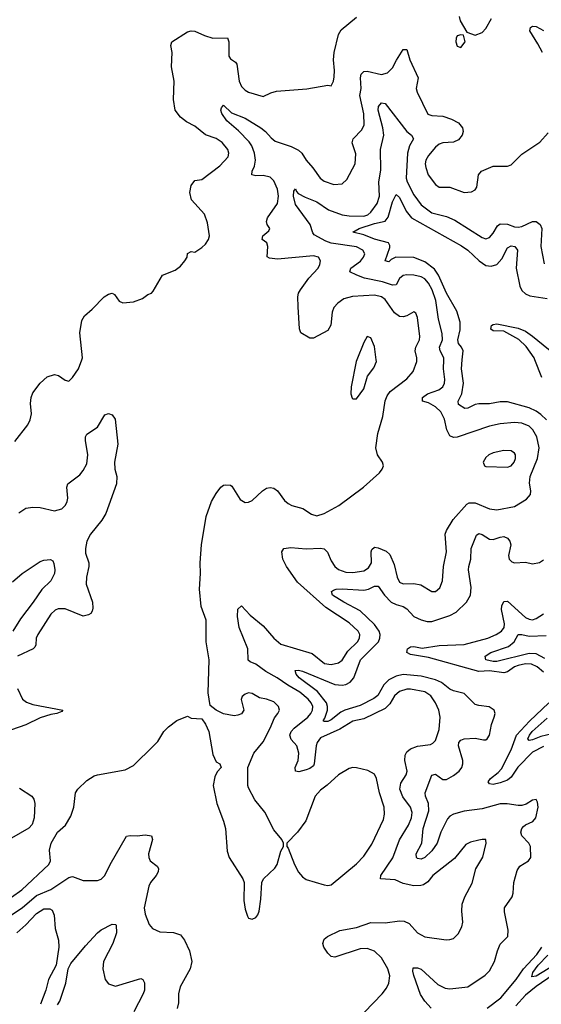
# Model space of a CAD drawing. Header units: inches. Extents: x 1649636 to 1815363, y 506543 to 641975.
# Tile 352 of 656: x 1695156 to 1698058, y 616412 to 621893. Entities that reach past the tile are written whole.
import ezdxf

# ---------------------------------------------------------------- set-up
doc = ezdxf.new("R2010")
doc.units = ezdxf.units.IN
doc.header["$MEASUREMENT"] = 0
doc.layers.add('B6691', color=7, linetype='Continuous')
doc.layers.add('B6692', color=7, linetype='Continuous')

msp = doc.modelspace()

# ---------------------------------------------------------------- linework, layer by layer
at = {"layer": 'B6691', "color": 5}
for points, elevation in [([(1695110, 617009.1), (1695168.5, 617050), (1695319.1, 617190), (1695326.9, 617210), (1695322.6, 617270), (1695330.8, 617309.2), (1695366.6, 617370), (1695410.5, 617409.5), (1695440.6, 617459.4), (1695458.4, 617510), (1695466.4, 617590), (1695479.6, 617610), (1695530, 617658), (1695570, 617683.1), (1695590, 617690.2), (1695743.2, 617716.8), (1695790, 617742), (1695901.2, 617850), (1695924.1, 617875.9), (1695959, 617930), (1695984.1, 617955.9), (1696030, 617991), (1696090, 618016), (1696110, 618004.7), (1696170, 618002), (1696190, 617972), (1696207.7, 617930), (1696230, 617802), (1696250, 617762), (1696270, 617751.3), (1696278, 617730), (1696254, 617706), (1696241.1, 617678.9), (1696232.8, 617630), (1696252.2, 617530), (1696290, 617430.8), (1696300.9, 617390), (1696310, 617264.7), (1696322.4, 617230), (1696398, 617110), (1696405.5, 617090), (1696402.4, 616990), (1696410, 616942), (1696423.4, 616903.4), (1696430, 616891.3), (1696450, 616886), (1696470, 616896), (1696481.2, 616910), (1696489.3, 616930), (1696498, 616998), (1696503.7, 617090), (1696512.7, 617110), (1696576, 617170), (1696589.5, 617190), (1696610, 617264.7), (1696624, 617290), (1696624, 617310), (1696614, 617330), (1696570, 617382.9), (1696521, 617481), (1696464.5, 617550), (1696430, 617617.2), (1696426.4, 617630), (1696425.2, 617730), (1696458.7, 617810), (1696510, 617872.4), (1696550.7, 617950), (1696574.1, 618005.9), (1696593, 618030), (1696601.3, 618050), (1696596.9, 618070), (1696570, 618096), (1696530, 618111.1), (1696490, 618118.4), (1696450, 618141.3), (1696430, 618145.1), (1696410, 618139.1), (1696394.3, 618125.7), (1696388.8, 618108.8), (1696403.8, 618050), (1696390.3, 618029.7), (1696370, 618020.7), (1696350, 618017), (1696289.6, 618029.6), (1696249.6, 618049.6), (1696215.5, 618075.5), (1696205.6, 618145.6), (1696209.8, 618330), (1696194, 618430), (1696192.8, 618550), (1696165.6, 618625.6), (1696156.6, 618723.4), (1696161.8, 618810), (1696159.5, 618870), (1696167.1, 618970), (1696193, 619127), (1696223, 619210), (1696250, 619256), (1696275.3, 619290), (1696290, 619301), (1696303.6, 619303.6), (1696330, 619301), (1696335.9, 619295.9), (1696382.8, 619222.8), (1696410, 619206), (1696430, 619206.8), (1696450, 619217.3), (1696507, 619270), (1696530, 619284.9), (1696550, 619288.5), (1696570, 619284.9), (1696590, 619270.4), (1696630, 619217), (1696650, 619199.6), (1696670, 619189.1), (1696732.3, 619172.3), (1696780.2, 619140.2), (1696810, 619131.6), (1696850, 619144.7), (1696931.3, 619188.7), (1697069.5, 619290), (1697157.2, 619370), (1697173.2, 619390), (1697181.2, 619410), (1697174, 619430), (1697147.3, 619470), (1697138, 619510), (1697148.1, 619590), (1697176.3, 619683.7), (1697189.3, 619770.7), (1697200.4, 619799.6), (1697217.3, 619822.7), (1697310, 619894.5), (1697344.9, 619935.1), (1697364.9, 619990), (1697365, 620000)], 460), ([(1695130, 619544.9), (1695202.3, 619637.7), (1695214.5, 619665.5), (1695221.5, 619698.6), (1695217, 619757), (1695219.8, 619790), (1695230, 619814.9), (1695269.8, 619870.2), (1695310, 619904.4), (1695350, 619917.1), (1695371.8, 619911.8), (1695410, 619886.8), (1695430, 619881), (1695450, 619900.7), (1695483.5, 619950), (1695501.2, 620000)], 480), ([(1697024, 616316), (1697173.3, 616470), (1697197.1, 616502.9), (1697209.7, 616530), (1697214.8, 616570), (1697204.2, 616610), (1697169.8, 616670), (1697130, 616707.9), (1697090, 616722.3), (1697050, 616720.6), (1696910, 616675.1), (1696890, 616678.4), (1696870, 616697), (1696848, 616730), (1696843.5, 616750), (1696850, 616775.5), (1696869.3, 616790), (1696937.4, 616822.6), (1697030, 616839.8), (1697110, 616867.2), (1697190, 616865.2), (1697270, 616876.5), (1697294.7, 616874.7), (1697322.7, 616862.7), (1697370.4, 616810), (1697410, 616787.4), (1697528.2, 616771.8), (1697550, 616772.2), (1697570, 616779.3), (1697596.3, 616803.7), (1697615.9, 616844.1), (1697621, 616870), (1697616.2, 616930), (1697618.2, 616970), (1697632.4, 617010), (1697674.2, 617085.8), (1697694.3, 617165.7), (1697732.1, 617232.1), (1697751.8, 617310), (1697750, 617326), (1697748.9, 617328.9), (1697730, 617329.3), (1697710, 617325.1), (1697665.1, 617314.9), (1697638.3, 617301.7), (1697575.6, 617224.4), (1697454.9, 617130), (1697426.6, 617093.4), (1697402.5, 617077.5), (1697387.4, 617072.6), (1697350, 617072), (1697290, 617085.4), (1697245.3, 617105.3), (1697164, 617110), (1697165.7, 617130), (1697232.5, 617227.5), (1697270, 617328.5), (1697319.1, 617410), (1697336.7, 617450), (1697339.3, 617479.3), (1697330.6, 617510), (1697287.7, 617567.7), (1697271.4, 617610), (1697276.4, 617643.6), (1697307.1, 617690), (1697311.1, 617710), (1697298.2, 617770), (1697300.5, 617799.5), (1697310, 617817.6), (1697330, 617833.8), (1697370, 617848.3), (1697441.6, 617858.4), (1697454.9, 617865.1), (1697470, 617881.3), (1697490, 617941), (1697496.4, 618010), (1697487.9, 618050), (1697469, 618090), (1697443.5, 618130), (1697410, 618151.6), (1697330, 618167), (1697310, 618166.5), (1697270, 618154), (1697241.6, 618130), (1697215.5, 618084.5), (1697190, 618059), (1697070, 618001), (1697010, 617988.7), (1696936.6, 617943.4), (1696830, 617895.5), (1696811.6, 617870), (1696805.2, 617850), (1696795.3, 617750), (1696790, 617739.1), (1696770, 617723.9), (1696750, 617717.7), (1696710, 617706.4), (1696690, 617709.6), (1696689.8, 617730), (1696705, 617770), (1696709.9, 617810), (1696697.3, 617850), (1696666.2, 617886.2), (1696659.3, 617910), (1696665.9, 617930), (1696683, 617950), (1696759.6, 618010), (1696776.4, 618030), (1696786, 618050), (1696787.2, 618070), (1696778.3, 618090), (1696761.5, 618110), (1696714.9, 618150), (1696647.9, 618187.9), (1696588.9, 618230), (1696525, 618265), (1696470, 618304.7), (1696437.8, 618317.8), (1696428, 618328), (1696424.7, 618390), (1696376.7, 618510), (1696368.8, 618571.2), (1696370, 618611.3), (1696390, 618630.8), (1696437.7, 618577.7), (1696510, 618518), (1696570.1, 618450), (1696610, 618416.6), (1696784, 618364), (1696852.7, 618310), (1696890, 618303.7), (1696930, 618313.2), (1696950, 618327.9), (1696982.3, 618377.7), (1697034.8, 618430), (1697046.3, 618450), (1697049, 618470), (1697039.4, 618490), (1696990, 618536.4), (1696860.3, 618620.3), (1696702.6, 618762.6), (1696640.6, 618850), (1696619.8, 618890), (1696614, 618930), (1696626.6, 618950), (1696664.5, 618955.5), (1696750, 618947.3), (1696830, 618951.1), (1696850, 618946.7), (1696869.4, 618929.4), (1696890, 618880.3), (1696909.2, 618850), (1696930, 618832.1), (1696970, 618817.7), (1697010, 618815.3), (1697070, 618825.1), (1697097.6, 618842.4), (1697113.6, 618870), (1697111.7, 618930), (1697115.5, 618944.5), (1697130, 618957.2), (1697150, 618953.1), (1697194.4, 618934.4), (1697215, 618915), (1697239.8, 618859.8), (1697255.9, 618790), (1697270, 618761.8), (1697290, 618751.9), (1697350, 618754.6), (1697387.5, 618747.5), (1697450, 618710.4), (1697470, 618710.4), (1697493.7, 618730), (1697508.2, 618770), (1697513.5, 618850), (1697530.6, 618930), (1697523.1, 619030), (1697530.8, 619050), (1697568.6, 619111.4), (1697643.7, 619196.3), (1697656.4, 619203.6), (1697690, 619203), (1697770, 619169.3), (1697810, 619164.7), (1697910, 619183.5), (1697976.5, 619223.5), (1697997.8, 619250), (1697999.8, 619270), (1697993.3, 619313.3), (1697996.7, 619350), (1698037.2, 619450), (1698046.5, 619510), (1698033.7, 619570), (1698011.7, 619610), (1697990, 619630.5), (1697950, 619647.1), (1697910, 619649.9), (1697830, 619643.8), (1697769.6, 619630.4), (1697590, 619569.9), (1697570, 619567.5), (1697550, 619575.6), (1697532, 619610), (1697520.2, 619670), (1697499.2, 619710), (1697470, 619738.5), (1697430, 619760.6), (1697398, 619770), (1697396.6, 619776.6), (1697396.9, 619790), (1697424.7, 619810), (1697487.6, 619832.4), (1697510, 619849.4), (1697519.1, 619870), (1697521.2, 619890), (1697515, 619950), (1697516.5, 620000)], 440), ([(1697032, 620000), (1697028, 619990), (1697001.3, 619850), (1696999.1, 619810), (1697006, 619786), (1697010, 619782), (1697030, 619782.8), (1697070, 619838), (1697092.2, 619907.8), (1697125.8, 619954.2), (1697141, 619990), (1697139.7, 620000)], 480), ([(1698086.4, 619666.4), (1698055.7, 619695.7), (1698030, 619713.5), (1697990, 619731.9), (1697870, 619765.6), (1697830, 619765), (1697770, 619755), (1697710, 619755.3), (1697689.5, 619750.5), (1697650, 619729.8), (1697632.3, 619727.7), (1697598.5, 619750), (1697595.5, 619770), (1697616.9, 619810), (1697625.3, 619870), (1697614.2, 619950), (1697618.5, 620000)], 420), ([(1698061.1, 619901.1), (1698021.8, 620000)], 380), ([(1695152.4, 619147.6), (1695190, 619174.4), (1695230, 619179.5), (1695270, 619177.6), (1695350, 619159.6), (1695390, 619170.3), (1695410.9, 619190), (1695419.8, 619210), (1695424.4, 619230), (1695417.7, 619290), (1695424.7, 619310), (1695490, 619358.7), (1695510, 619383.1), (1695530, 619420.7), (1695535.5, 619470), (1695522, 619550), (1695522.6, 619570), (1695530, 619584.9), (1695590, 619624.9), (1695630, 619693), (1695650, 619700.5), (1695670, 619693), (1695688.2, 619670), (1695702.6, 619530), (1695684.1, 619430), (1695686.4, 619390), (1695697.1, 619350), (1695694.7, 619310), (1695636, 619144), (1695613.5, 619106.5), (1695549.5, 619030), (1695530.1, 618990), (1695522.1, 618950), (1695522.9, 618922.9), (1695540.7, 618870), (1695541.8, 618850), (1695527.5, 618790), (1695526.7, 618750), (1695561.3, 618650), (1695563.1, 618616.9), (1695558.9, 618601.1), (1695551.6, 618588.4), (1695539.6, 618580.4), (1695510, 618573), (1695410, 618613.4), (1695370, 618614.2), (1695353.7, 618606.3), (1695330, 618583.5), (1695256.8, 618470), (1695248.7, 618450), (1695246.1, 618413.9), (1695240, 618400), (1695230.4, 618390), (1695144.6, 618350)], 460), ([(1697444.8, 616390), (1697409.4, 616429.4), (1697387.1, 616467.1), (1697350, 616572.3), (1697344.2, 616595.8), (1697345.7, 616614.3), (1697370, 616615.5), (1697390, 616606.9), (1697483, 616523), (1697522.8, 616502.8), (1697550, 616497.6), (1697650, 616510.2), (1697745.5, 616574.5), (1697770, 616598), (1697798.7, 616650), (1697814.5, 616710), (1697830, 616747.4), (1697871.3, 616790), (1697874.8, 616825.2), (1697853.9, 616926.1), (1697853.5, 616950), (1697896.5, 617010), (1697901.8, 617030), (1697905.2, 617090), (1697923.5, 617156.5), (1697938.4, 617181.6), (1697987.6, 617210), (1697999.8, 617230), (1697998, 617290), (1697988.9, 617310), (1697949.2, 617349.2), (1697944, 617370), (1697949.9, 617390), (1697958.9, 617401.1), (1697970, 617410.8), (1698010.7, 617430), (1698028.2, 617450), (1698040.2, 617510), (1698037.5, 617537.5), (1698030, 617551.5), (1698010, 617548.3), (1697973.5, 617526.5), (1697950, 617518.6), (1697930, 617517.9), (1697868.1, 617528.1), (1697830, 617527.6), (1697730, 617500.7), (1697630, 617487.2), (1697570, 617469.9), (1697550, 617459.1), (1697535.7, 617444.3), (1697500.1, 617370), (1697479.7, 617310), (1697450, 617266.8), (1697410, 617228.8), (1697390, 617220.8), (1697370, 617224.6), (1697364.4, 617230), (1697362.1, 617250), (1697392.8, 617310), (1697401.5, 617390), (1697431.8, 617490), (1697429.9, 617529.9), (1697413.6, 617570), (1697413, 617590), (1697450, 617686.9), (1697470, 617692.9), (1697510, 617662.8), (1697530, 617662.9), (1697570, 617684.9), (1697601.2, 617710), (1697615.9, 617730), (1697621.6, 617750), (1697620.9, 617770), (1697598.4, 617850), (1697599.9, 617870), (1697610, 617883), (1697630, 617890.6), (1697690, 617893), (1697736.4, 617883.6), (1697750, 617884.3), (1697757.6, 617890), (1697770.4, 617909.6), (1697781.9, 617970), (1697796.8, 618010), (1697800.7, 618030), (1697795.3, 618050), (1697768.5, 618068.5), (1697710, 618075.2), (1697690, 618081.7), (1697630, 618142.4), (1697570, 618157.3), (1697550, 618166.6), (1697502.7, 618202.7), (1697470, 618219), (1697390, 618239.5), (1697290, 618247.1), (1697250, 618238.9), (1697210, 618218.3), (1697182.4, 618190), (1697148.8, 618131.2), (1697126.1, 618113.9), (1697050, 618074.9), (1696965.5, 618050), (1696942.5, 618037.5), (1696890, 617995.8), (1696870, 617986.2), (1696850, 617985.7), (1696844.8, 617990), (1696854.8, 618005.2), (1696868.6, 618050), (1696869.6, 618070), (1696863.8, 618090), (1696812.5, 618152.5), (1696710.6, 618230), (1696693.6, 618250), (1696689.8, 618270), (1696708, 618272), (1696730, 618266.3), (1696910, 618192.8), (1696950, 618188.5), (1696970, 618192.3), (1696994.8, 618205.2), (1697015.7, 618230), (1697052.4, 618330), (1697151.7, 618430), (1697160.6, 618450), (1697161.9, 618470), (1697155.6, 618490), (1697130, 618527), (1697050, 618602.1), (1696959.9, 618650), (1696897.5, 618690), (1696890.8, 618710), (1696901.7, 618718.3), (1696916.5, 618723.6), (1696950, 618725.1), (1697070, 618716.6), (1697097.2, 618722.8), (1697130, 618739.3), (1697150, 618739), (1697185.7, 618690), (1697222.6, 618650), (1697250, 618636.9), (1697290, 618626.9), (1697310, 618613.5), (1697350, 618571.7), (1697390, 618552.5), (1697423.5, 618543.5), (1697450, 618542.5), (1697550, 618576), (1697584.2, 618595.8), (1697642.3, 618650), (1697664.4, 618690), (1697667.6, 618732.4), (1697653.4, 618830), (1697654.5, 618850), (1697665.6, 618890), (1697667.6, 618950), (1697697, 619023), (1697710, 619032.7), (1697730, 619027.9), (1697770, 619002), (1697790, 618999), (1697830, 619013.1), (1697850, 619015.3), (1697870, 619007.2), (1697883.2, 618990), (1697888.8, 618970), (1697875.5, 618910), (1697880.2, 618890), (1697894.4, 618874.4), (1697910, 618869.3), (1697970, 618873.4), (1698010, 618864.7), (1698048.4, 618871.6), (1698070, 618886.3)], 420), ([(1695116.4, 618763.6), (1695169.8, 618810), (1695270, 618877.3), (1695290, 618884.6), (1695327.5, 618887.5), (1695339.9, 618879.9), (1695346.4, 618866.4), (1695351.4, 618831.4), (1695349, 618810), (1695330.2, 618770), (1695279.3, 618720.7), (1695232.1, 618650), (1695161.5, 618558.5), (1695119, 618490)], 440), ([(1698070, 618260.8), (1698034.5, 618290), (1698004.6, 618304.6), (1697970, 618307.3), (1697930, 618297.9), (1697910, 618289.9), (1697870, 618263), (1697850, 618256.4), (1697770, 618267.7), (1697710, 618264.1), (1697430, 618342.7), (1697330, 618359.7), (1697309.8, 618370), (1697313.2, 618390), (1697330, 618401.9), (1697350, 618402.9), (1697395.2, 618395.2), (1697490, 618409), (1697630, 618414.2), (1697760.5, 618450), (1697807.7, 618470), (1697836, 618490), (1697851.4, 618510), (1697854, 618530), (1697837.7, 618610), (1697838.1, 618630), (1697850, 618655.1), (1697870, 618655.9), (1697970, 618565.9), (1697990, 618555.9), (1698010, 618553), (1698030, 618560.2), (1698070, 618586)], 380), ([(1698077.8, 618337.8), (1698030, 618363.9), (1697990, 618364.5), (1697810, 618321.2), (1697790, 618321), (1697749.6, 618330), (1697745.1, 618350), (1697777.7, 618370), (1697875.9, 618404.1), (1697906.6, 618430), (1697930, 618470.2), (1697949.2, 618470.8), (1697990, 618461.4), (1698084.6, 618464.6)], 360), ([(1695144.2, 618170), (1695171.8, 618110), (1695193.8, 618093.8), (1695230, 618081.6), (1695396, 618050), (1695390, 618042), (1695362, 618030), (1695330, 618025.5), (1695270, 618007), (1695190, 617967.9), (1695110, 617939.2)], 460), ([(1698070, 617846.3), (1698010, 617815), (1697927.2, 617732.8), (1697890, 617676.9), (1697870, 617659.4), (1697830, 617644.6), (1697790, 617636.2), (1697770, 617640.3), (1697762.8, 617650), (1697776.5, 617670), (1697818, 617702), (1697836.3, 617723.7), (1697891.1, 617828.9), (1697919.6, 617910), (1697992.6, 617987.4), (1698100.2, 618090)], 380), ([(1698150, 617924.7), (1698056.3, 617903.7), (1698010, 617883.7), (1697990, 617879.8), (1697984, 617890), (1697991.7, 617910), (1698006.8, 617930), (1698090, 618004.4)], 360), ([(1695155.6, 617615.6), (1695223.1, 617570), (1695234.6, 617554.6), (1695239.6, 617530), (1695236.5, 617450), (1695226.1, 617413.9), (1695206.7, 617393.3), (1695050, 617302.6)], 460), ([(1695110, 616910.6), (1695170, 616949.1), (1695250, 617018.7), (1695329.2, 617050.8), (1695430, 617117.6), (1695450, 617122.7), (1695510, 617101.6), (1695590, 617101.3), (1695610, 617108.4), (1695630.7, 617129.3), (1695659.8, 617190), (1695750, 617347.7), (1695770, 617352.2), (1695810, 617350.3), (1695855.1, 617355.1), (1695890.4, 617350), (1695895.6, 617330), (1695873.7, 617250), (1695874, 617230), (1695882, 617210), (1695920.2, 617180.2), (1695928.6, 617168.6), (1695926.3, 617150), (1695916.1, 617130), (1695883.6, 617090), (1695875.5, 617070), (1695848, 616950), (1695853.5, 616913.5), (1695877, 616857), (1695894.9, 616834.9), (1695936.4, 616816.4), (1696011.8, 616811.8), (1696050, 616798.7), (1696072.6, 616770), (1696100.9, 616710), (1696113.8, 616650), (1696105.5, 616610), (1696049.1, 616510), (1696039.1, 616470), (1696039.4, 616420.6), (1696031.8, 616388.2)], 440), ([(1695139.6, 616810), (1695190, 616854.8), (1695250, 616918.1), (1695290, 616943.1), (1695323.5, 616943.5), (1695336.3, 616936.3), (1695348.5, 616908.5), (1695354.1, 616834.1), (1695372.7, 616770), (1695374.3, 616730), (1695358.9, 616630), (1695315.9, 616550), (1695302.2, 616490), (1695272.1, 616412.1)], 420), ([(1695366, 616410), (1695379.8, 616430), (1695413.3, 616530), (1695425.1, 616610), (1695441.4, 616638.6), (1695522.3, 616737.7), (1695588.5, 616810), (1695610, 616826.3), (1695670, 616857.6), (1695690, 616857.3), (1695692.7, 616852.7), (1695695.2, 616810), (1695674, 616750), (1695622.3, 616650), (1695618.5, 616610), (1695631.5, 616550), (1695650, 616526.7), (1695690, 616513.1), (1695830, 616556.4), (1695840.7, 616550), (1695850, 616531.3), (1695850.2, 616490.2), (1695843.9, 616470), (1695791.6, 616370)], 420), ([(1698632.8, 616407.2), (1698653.8, 616446.2), (1698704.2, 616550), (1698711.5, 616570), (1698712.4, 616590), (1698697.4, 616630), (1698682.1, 616650), (1698612.6, 616692.6), (1698490, 616820.4), (1698470, 616829.7), (1698430, 616829.7), (1698370, 616804.5), (1698350, 616789.9), (1698322, 616758), (1698263.2, 616656.8), (1698250, 616646.7), (1698190, 616620.3), (1698028.8, 616511.2), (1697970, 616463.4), (1697916.5, 616403.5)], 380), ([(1697757.2, 616390), (1697832.6, 616447.4), (1697918.1, 616550), (1697959.4, 616610), (1698033.5, 616690), (1698061.3, 616730)], 380), ([(1698229.3, 616690.7), (1698030, 616568.5), (1698005.8, 616565.8), (1698010.5, 616590), (1698040.1, 616630), (1698094.6, 616685.4)], 360)]:
    msp.add_lwpolyline(points, dxfattribs=dict(at, elevation=elevation))
at = {"layer": 'B6691', "color": 5, "elevation": 460}
for points in [[(1697850, 619494.2), (1697790, 619481.7), (1697765.5, 619470), (1697750, 619456.2), (1697735.5, 619430), (1697742.8, 619410), (1697750, 619406.4), (1697870, 619402), (1697890, 619410.3), (1697906.9, 619430), (1697915.1, 619450), (1697914.8, 619470), (1697910, 619479.5), (1697890, 619492.4)], [(1697010, 617729.7), (1696990, 617724.2), (1696930, 617689.8), (1696867.7, 617632.3), (1696830, 617604.8), (1696799.6, 617570), (1696747.4, 617432.6), (1696702.4, 617370), (1696642, 617310), (1696642, 617290), (1696650, 617282), (1696684.9, 617190), (1696708.3, 617148.3), (1696730, 617121.3), (1696750, 617107.4), (1696850, 617076.4), (1696870, 617072.7), (1696890, 617077.1), (1697030, 617194), (1697070, 617237.7), (1697116.1, 617303.9), (1697180, 617440), (1697186.1, 617470), (1697183.2, 617510), (1697158, 617590), (1697142.3, 617670), (1697130, 617693), (1697092.7, 617712.7), (1697030, 617728.3)]]:
    msp.add_lwpolyline(points, close=True, dxfattribs=at)
at = {"layer": 'B6692', "color": 5}
for points, elevation in [([(1695501.2, 620000), (1695504.8, 620010), (1695491.1, 620150), (1695501.8, 620218.2), (1695515.9, 620244.1), (1695559.2, 620280.8), (1695626, 620350), (1695650, 620365.3), (1695670, 620370.3), (1695683.7, 620363.7), (1695710, 620326), (1695730, 620316.4), (1695790, 620323), (1695839.7, 620340.3), (1695870, 620362.8), (1695889.3, 620370.7), (1695898.6, 620381.4), (1695950, 620471.3), (1696022, 620498), (1696050, 620521), (1696075.3, 620550), (1696088.7, 620570), (1696090, 620592), (1696110, 620602), (1696130, 620598), (1696170, 620624), (1696190, 620642.8), (1696206.6, 620670), (1696211.8, 620690), (1696201.5, 620761.5), (1696185.2, 620810), (1696112.3, 620890), (1696102.9, 620930), (1696109.6, 620970), (1696130, 620998), (1696170, 621003.7), (1696270, 621079.5), (1696315.8, 621130), (1696319.7, 621150), (1696313.7, 621170), (1696282.6, 621210), (1696250, 621231.7), (1696190, 621251), (1696130, 621301), (1696083.7, 621323.7), (1696051.5, 621350), (1696020.7, 621390), (1696011.8, 621448.2), (1696015.1, 621550), (1696001.6, 621630), (1696005.1, 621710), (1695998, 621750), (1696002.7, 621770), (1696090, 621824.9), (1696110, 621830.6), (1696130, 621828.2), (1696183.9, 621803.9), (1696230, 621790.3), (1696311.8, 621791.8), (1696319.5, 621770), (1696320.3, 621690), (1696330, 621675.5), (1696356.7, 621656.7), (1696364.4, 621644.4), (1696378, 621550), (1696390, 621520.9), (1696410, 621500.7), (1696430, 621489.2), (1696510, 621465.5), (1696553.6, 621486.4), (1696585.2, 621494.8), (1696753, 621507), (1696870, 621528.9), (1696890, 621524.4), (1696902.7, 621550), (1696906.2, 621573.8), (1696908.1, 621610), (1696902.3, 621670), (1696905, 621710), (1696929.8, 621810.2), (1696944, 621836), (1697030, 621906.8)], 480), ([(1697600.4, 621910), (1697606.4, 621886.4), (1697643.6, 621823.6), (1697690, 621806.8), (1697730, 621821), (1697750, 621842.8), (1697780.6, 621899.4)], 480), ([(1698064.1, 621710), (1698038.8, 621758.8), (1697994.8, 621830), (1697998.4, 621850), (1698010, 621856.1), (1698030, 621855.2), (1698070, 621832)], 460), ([(1697365, 620000), (1697365.2, 620010), (1697356.7, 620050), (1697359.9, 620070), (1697379.9, 620110), (1697382.3, 620130), (1697370, 620235.3), (1697359.4, 620259.4), (1697350, 620267), (1697310, 620244.5), (1697290, 620239.4), (1697270, 620240.7), (1697240.7, 620260.7), (1697190, 620334.7), (1697168.3, 620350), (1697130, 620359.6), (1697008.7, 620351.3), (1696960.4, 620339.5), (1696925.6, 620314.4), (1696903.8, 620290), (1696894.4, 620265.6), (1696887.8, 620192.2), (1696870, 620163.1), (1696790, 620120.5), (1696770, 620120.5), (1696720.7, 620150), (1696712.1, 620172.1), (1696704.8, 620295.2), (1696703.1, 620350), (1696708.3, 620370), (1696718, 620390), (1696765.7, 620454.3), (1696816.1, 620510), (1696826.4, 620530), (1696829.7, 620550), (1696818.4, 620570), (1696790, 620578.9), (1696590, 620559.4), (1696545.4, 620565.4), (1696532.9, 620572.9), (1696536.3, 620630), (1696531.8, 620650), (1696505.6, 620670), (1696509.6, 620690), (1696541.7, 620718.3), (1696547.8, 620730), (1696532.6, 620752.6), (1696529.9, 620770), (1696535, 620790), (1696590.3, 620870), (1696595.8, 620910), (1696589.9, 620950), (1696570, 620995), (1696550, 621015.3), (1696510, 621025.9), (1696470, 621022.9), (1696448.5, 621028.5), (1696449.8, 621049.8), (1696461.9, 621078.1), (1696468.7, 621110), (1696462.7, 621150), (1696446.9, 621190), (1696433.2, 621213.2), (1696374.2, 621274.2), (1696307.9, 621330), (1696280.5, 621370), (1696274.5, 621390), (1696278.4, 621401.6), (1696290, 621417.3), (1696335.2, 621375.2), (1696410, 621344.5), (1696497.6, 621290), (1696524.6, 621270), (1696554.6, 621234.6), (1696576.8, 621216.8), (1696666.9, 621186.9), (1696706.5, 621166.5), (1696726, 621150), (1696750.2, 621110), (1696787.3, 621067.3), (1696827.7, 621010), (1696850, 620994.7), (1696904.4, 620975.6), (1696950, 620979.3), (1696977.1, 621002.9), (1697022, 621090), (1697026.1, 621146.1), (1697006.4, 621206.4), (1697012.1, 621230), (1697060, 621280), (1697072.6, 621307.4), (1697070, 621369.3), (1697048.3, 621470), (1697055.6, 621510), (1697053, 621570), (1697056.4, 621590), (1697070, 621604.4), (1697090, 621607.1), (1697170, 621587.7), (1697202.4, 621597.6), (1697230, 621624.9), (1697251.8, 621668.2), (1697290, 621726), (1697310, 621726.8), (1697326, 621670), (1697373.8, 621570), (1697362.7, 621510), (1697366.8, 621490), (1697427.6, 621367.6), (1697450, 621359.6), (1697510, 621355.8), (1697559.1, 621339.1), (1697598.1, 621318.1), (1697620.3, 621290), (1697622.7, 621270), (1697618.3, 621250), (1697596.9, 621223.1), (1697570, 621210.9), (1697510, 621207.3), (1697490, 621199.2), (1697470, 621183.1), (1697430, 621136.9), (1697415.9, 621110), (1697413, 621090), (1697415.2, 621070), (1697429.2, 621030), (1697470, 620975.8), (1697490, 620960.9), (1697550, 620959.8), (1697630, 620930.1), (1697670, 620934.4), (1697690, 620946), (1697698.7, 620961.3), (1697708.2, 621030), (1697725.1, 621050), (1697790, 621078.3), (1697870, 621077), (1697890, 621085.3), (1697950, 621143.7), (1698050, 621210.4), (1698096.5, 621263.5)], 460), ([(1697516.5, 620000), (1697516.7, 620010), (1697495, 620050), (1697492.6, 620070), (1697507.7, 620110), (1697506.3, 620146.3), (1697485.6, 620225.6), (1697471, 620330), (1697450.3, 620390), (1697430, 620427), (1697410, 620450.4), (1697390, 620461.8), (1697350, 620471), (1697310, 620473), (1697290, 620469), (1697270, 620451.6), (1697250, 620416.1), (1697230, 620414.7), (1697174.4, 620434.4), (1697074.6, 620454.6), (1697031.2, 620470), (1696993.3, 620490), (1696998, 620510), (1697052.1, 620547.9), (1697069.8, 620570), (1697075.9, 620590), (1697065.5, 620610), (1697030, 620628.4), (1696890, 620648), (1696859.3, 620659.3), (1696795.5, 620695.5), (1696786.9, 620706.9), (1696772.7, 620752.7), (1696690, 620864), (1696680.3, 620910), (1696681.7, 620938.3), (1696690, 620950.4), (1696695.6, 620935.6), (1696706.1, 620926.1), (1696744.3, 620904.3), (1696810, 620879.4), (1696874.9, 620834.9), (1696950, 620807.3), (1696990, 620800.7), (1697070, 620799.5), (1697092.6, 620807.4), (1697110, 620821.8), (1697145.4, 620870), (1697157.9, 620910), (1697154.8, 620990), (1697164.6, 621055.4), (1697164.5, 621170), (1697181.7, 621250), (1697177.5, 621290), (1697151.4, 621390), (1697153.3, 621410), (1697169.7, 621430), (1697190, 621426.3), (1697310, 621270.9), (1697336.9, 621250), (1697346.8, 621230), (1697325.6, 621190), (1697314, 621150), (1697305.6, 621010), (1697311.2, 620990), (1697350, 620917.2), (1697390, 620861.4), (1697450, 620818), (1697530, 620796.6), (1697576.8, 620776.8), (1697730, 620680.2), (1697750, 620673.8), (1697770, 620680.2), (1697790, 620703.6), (1697814.9, 620745.1), (1697830, 620755.6), (1697870, 620754.8), (1697910, 620739.8), (1697930, 620737.7), (1697950, 620742.5), (1698010, 620770.2), (1698030, 620768.9), (1698052.7, 620752.7), (1698061.8, 620730), (1698055.5, 620630), (1698074.1, 620534.1)], 440), ([(1697618.5, 620000), (1697622.7, 620050), (1697614, 620070), (1697598.2, 620090), (1697594.3, 620110), (1697606.7, 620166.7), (1697606.2, 620210), (1697587.5, 620270), (1697530, 620369.8), (1697485.6, 620470), (1697464, 620504), (1697410, 620544.5), (1697350, 620569.5), (1697248.9, 620571.1), (1697222.8, 620557.2), (1697210, 620544.8), (1697190, 620549.6), (1697216.2, 620623.8), (1697215.7, 620635.7), (1697207.6, 620650), (1697130, 620671.1), (1697070, 620695.9), (1697009.9, 620710.1), (1697044.5, 620730), (1697130, 620757.4), (1697190, 620770.8), (1697206.2, 620793.8), (1697230, 620879.6), (1697250, 620919.5), (1697270, 620903.6), (1697306.7, 620826.7), (1697335.9, 620790), (1697614.6, 620634.6), (1697649.5, 620609.5), (1697712.8, 620550), (1697750, 620525.3), (1697779.4, 620520.7), (1697810, 620530.7), (1697838.6, 620561.4), (1697870, 620622.8), (1697890, 620633.2), (1697910.2, 620630), (1697925.5, 620610), (1697919.1, 620510), (1697938.5, 620410), (1697950, 620385.5), (1697970, 620366.8), (1697995.2, 620355.2), (1698090, 620340.1)], 420), ([(1698021.8, 620000), (1698017.8, 620010), (1697973.5, 620073.5), (1697932.5, 620112.5), (1697850, 620158.7), (1697790, 620161.6), (1697778, 620170), (1697780.9, 620190), (1697790, 620196.4), (1697810, 620199.5), (1697930, 620175), (1697970, 620159.6), (1698010, 620132.1), (1698098.5, 620058.5), (1698147.1, 620000)], 380), ([(1697139.7, 620000), (1697130, 620073.2), (1697110, 620122), (1697090, 620128.7), (1697070, 620095.3), (1697032, 620000)], 480)]:
    msp.add_lwpolyline(points, dxfattribs=dict(at, elevation=elevation))
at = {"layer": 'B6692', "color": 5, "elevation": 480}
msp.add_lwpolyline([(1697610, 621808), (1697590, 621802), (1697584, 621790), (1697582.8, 621770), (1697590, 621746), (1697610, 621738), (1697634, 621770), (1697626, 621806)], close=True, dxfattribs=at)

doc.saveas('drawing.dxf')
